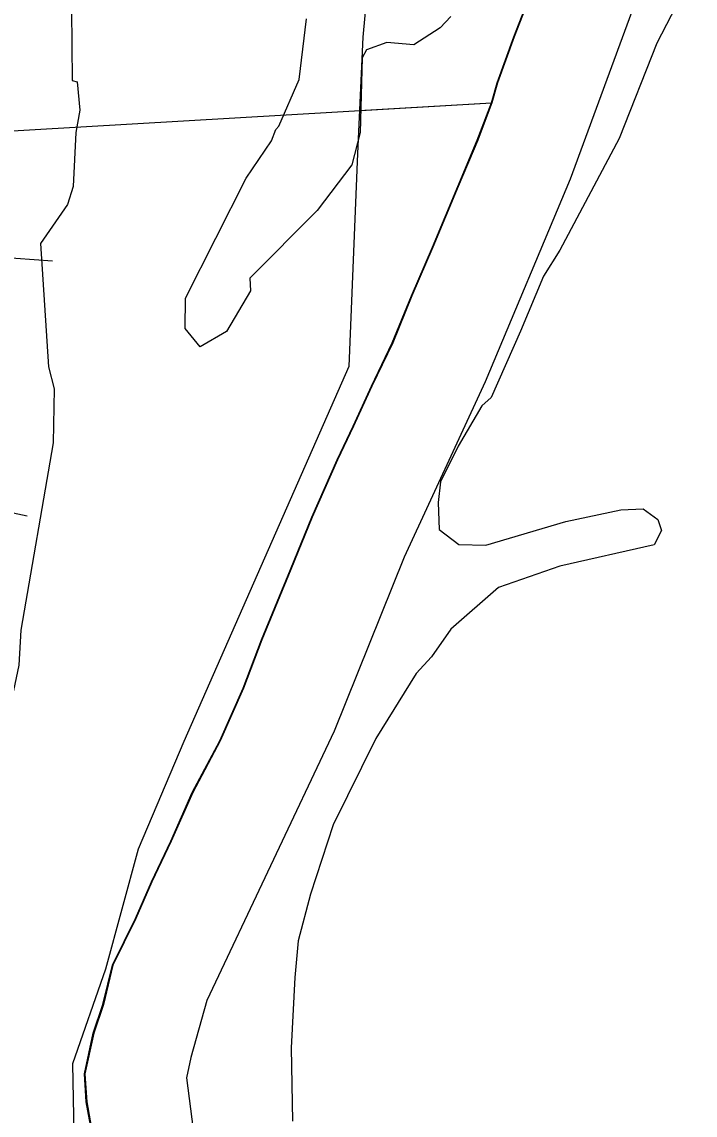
# Model space of a CAD drawing. Extents: x 128.7 to 185.5, y -21.4 to 12.6.
# Drawn here: x 171.552 to 172.221, y -5.344 to -4.257 of the extents above; entities that cross this region are included whole.
import ezdxf

# ---------------------------------------------------------------- set-up
doc = ezdxf.new("R2010")
doc.units = 0
for name, color, linetype in [('tdCoClipBndry', 7, 'Continuous'), ('tdCoCoBndry', 7, 'Continuous'), ('tdCoCorpBndry', 7, 'Continuous'), ('tdCoHydroRiver', 7, 'Continuous'), ('tdCoRRCL', 7, 'Continuous'), ('tdCoSectLine', 7, 'Continuous'), ('tdCoSectLinePart', 7, 'Continuous'), ('tdCoStBndry', 7, 'Continuous'), ('tdCoStBndryPart', 7, 'Continuous'), ('tdCoTwpBndryShd', 7, 'Continuous')]:
    doc.layers.add(name, color=color, linetype=linetype)

msp = doc.modelspace()

# ---------------------------------------------------------------- linework, layer by layer
at = {"layer": 'tdCoClipBndry'}
msp.add_lwpolyline([(172.1642, -4.231), (172.0971, -4.413), (172.0126, -4.6147), (171.9322, -4.7889), (171.8625, -4.962), (171.7362, -5.2298), (171.7203, -5.2864), (171.716, -5.3067), (171.7286, -5.407), (171.7274, -5.5455), (171.7066, -5.6859), (171.6945, -5.7365), (171.6565, -5.8358), (171.6383, -5.9072), (171.625, -6.0298), (171.643, -6.2362), (171.6669, -6.3588), (171.6576, -6.4768), (171.6353, -6.5741), (171.5796, -6.727), (171.517, -6.846), (171.462, -6.9823)], dxfattribs=at)
at = {"layer": 'tdCoCoBndry'}
for p, q in [((172.0553, -4.2368), (172.0415, -4.2717)), ((172.0415, -4.2717), (172.025, -4.3175)), ((172.025, -4.3175), (172.0194, -4.3373)), ((172.0194, -4.3373), (172.0053, -4.3744)), ((172.0053, -4.3744), (171.9859, -4.4203)), ((171.9859, -4.4203), (171.9607, -4.4807)), ((171.9607, -4.4807), (171.9398, -4.5292)), ((171.9398, -4.5292), (171.9208, -4.576)), ((171.9208, -4.576), (171.9001, -4.619)), ((171.9001, -4.619), (171.8819, -4.6589)), ((171.8819, -4.6589), (171.866, -4.6924)), ((171.866, -4.6924), (171.8407, -4.7494)), ((171.8407, -4.7494), (171.8196, -4.8013)), ((171.8196, -4.8013), (171.7907, -4.8712)), ((171.7907, -4.8712), (171.7725, -4.9193)), ((171.7725, -4.9193), (171.7493, -4.9716)), ((171.7493, -4.9716), (171.722, -5.023)), ((171.722, -5.023), (171.7005, -5.0714)), ((171.7005, -5.0714), (171.6814, -5.1119)), ((171.6814, -5.1119), (171.6655, -5.1483)), ((171.6655, -5.1483), (171.6426, -5.1947)), ((171.6426, -5.1947), (171.6332, -5.2337)), ((171.6332, -5.2337), (171.6236, -5.2624)), ((171.6236, -5.2624), (171.6149, -5.3027)), ((171.6149, -5.3027), (171.6166, -5.3305)), ((171.6166, -5.3305), (171.6225, -5.3629))]:
    msp.add_line(p, q, dxfattribs=at)
for points in [[(171.6222, -5.3629), (171.6162, -5.3305), (171.6146, -5.3027), (171.6232, -5.2624), (171.6328, -5.2337), (171.6422, -5.1947), (171.6651, -5.1483), (171.681, -5.1119), (171.7001, -5.0714), (171.7216, -5.023), (171.7489, -4.9716), (171.7721, -4.9193), (171.7904, -4.8712), (171.8192, -4.8013), (171.8403, -4.7494), (171.8656, -4.6924), (171.8815, -4.6589), (171.8997, -4.619), (171.9204, -4.576), (171.9394, -4.5292), (171.9603, -4.4807), (171.9856, -4.4203), (172.0049, -4.3744), (172.019, -4.3373), (172.0247, -4.3175), (172.0411, -4.2717), (172.0549, -4.2368)], [(172.0553, -4.2368), (172.0415, -4.2717), (172.025, -4.3175), (172.0194, -4.3373), (172.0053, -4.3744), (171.9859, -4.4203), (171.9607, -4.4807), (171.9398, -4.5292), (171.9208, -4.576), (171.9001, -4.619), (171.8819, -4.6589), (171.866, -4.6924), (171.8407, -4.7494), (171.8196, -4.8013), (171.7907, -4.8712), (171.7725, -4.9193), (171.7493, -4.9716), (171.722, -5.023), (171.7005, -5.0714), (171.6814, -5.1119), (171.6655, -5.1483), (171.6426, -5.1947), (171.6332, -5.2337), (171.6236, -5.2624), (171.6149, -5.3027), (171.6166, -5.3305), (171.6225, -5.3629)]]:
    msp.add_lwpolyline(points, dxfattribs=at)
at = {"layer": 'tdCoCorpBndry'}
msp.add_lwpolyline([(171.9024, -4.1493), (171.8912, -4.2721), (171.8858, -4.3876), (171.8772, -4.5995), (171.7132, -4.9722), (171.6677, -5.0794), (171.6353, -5.1988), (171.6024, -5.2929), (171.6054, -5.4491), (171.5946, -5.6057), (171.5567, -5.7048), (171.5205, -5.8574), (171.5104, -6.0866), (171.517, -6.1921), (171.5321, -6.321), (171.522, -6.4003), (171.5013, -6.5903), (171.439, -6.7643), (171.3891, -6.8811), (171.3597, -6.9515)], dxfattribs=at)
at = {"layer": 'tdCoHydroRiver'}
for points in [[(172.2214, -4.2039), (172.1833, -4.278), (172.1459, -4.3726), (172.0871, -4.4838), (172.0708, -4.5097), (172.0477, -4.5643), (172.0187, -4.6301), (172.0095, -4.6384), (171.9858, -4.6788), (171.9683, -4.7142), (171.9659, -4.7348), (171.967, -4.7616), (171.9865, -4.7766), (172.0133, -4.7772), (172.0929, -4.7535), (172.1477, -4.7419), (172.1698, -4.7411), (172.1844, -4.7515), (172.188, -4.7625), (172.1807, -4.7769), (172.0868, -4.798), (172.026, -4.8193), (171.9787, -4.8606), (171.9593, -4.8882), (171.9441, -4.9046), (171.9041, -4.9695), (171.8617, -5.0551), (171.8391, -5.1241), (171.8268, -5.1705), (171.8235, -5.207), (171.8199, -5.2768), (171.8212, -5.3498)], [(171.6013, -4.2092), (171.6023, -4.3149), (171.607, -4.3163), (171.6097, -4.3446), (171.6059, -4.3668), (171.6032, -4.4206), (171.5976, -4.4382), (171.5707, -4.4771), (171.5787, -4.5999), (171.5842, -4.6218), (171.5832, -4.6755), (171.551, -4.8615), (171.5492, -4.8963), (171.5438, -4.9217), (171.527, -4.9745), (171.5223, -5.0157), (171.5157, -5.0507), (171.5042, -5.078), (171.4878, -5.1039), (171.4723, -5.1503), (171.4551, -5.2772), (171.4566, -5.2918), (171.4574, -5.347)], [(171.7294, -4.5799), (171.7145, -4.5615), (171.7149, -4.5315), (171.775, -4.4123), (171.8003, -4.375), (171.8046, -4.3638), (171.8077, -4.3605), (171.8279, -4.314), (171.8351, -4.2537)], [(171.9786, -4.2513), (171.968, -4.2627), (171.9418, -4.2795), (171.9149, -4.2774), (171.8947, -4.2845), (171.8903, -4.2926), (171.8884, -4.3669), (171.8802, -4.3988), (171.8457, -4.4443), (171.7788, -4.5116), (171.7793, -4.5242), (171.7556, -4.5646), (171.7294, -4.5799)]]:
    msp.add_lwpolyline(points, dxfattribs=at)
at = {"layer": 'tdCoRRCL'}
for p, q in [((171.5828, -4.4946), (171.5079, -4.4895)), ((171.5573, -4.7481), (171.4839, -4.733))]:
    msp.add_line(p, q, dxfattribs=at)
at = {"layer": 'tdCoSectLine'}
for points in [[(172.019, -4.3373), (172.0247, -4.3175), (172.0411, -4.2717), (172.0549, -4.2368), (172.0711, -4.1945), (172.0999, -4.1305)], [(171.1058, -4.3906), (172.019, -4.3373)], [(171.6222, -5.3629), (171.6162, -5.3305), (171.6146, -5.3027), (171.6232, -5.2624), (171.6328, -5.2337), (171.6422, -5.1947), (171.6651, -5.1483), (171.681, -5.1119), (171.7001, -5.0714), (171.7216, -5.023), (171.7489, -4.9716), (171.7721, -4.9193), (171.7904, -4.8712), (171.8192, -4.8013), (171.8403, -4.7494), (171.8656, -4.6924), (171.8815, -4.6589), (171.8997, -4.619), (171.9204, -4.576), (171.9394, -4.5292), (171.9603, -4.4807), (171.9856, -4.4203), (172.0049, -4.3744), (172.019, -4.3373)]]:
    msp.add_lwpolyline(points, dxfattribs=at)
at = {"layer": 'tdCoSectLinePart'}
for points in [[(172.019, -4.3373), (172.0247, -4.3175), (172.0411, -4.2717), (172.0549, -4.2368), (172.0711, -4.1945), (172.0999, -4.1305)], [(171.6232, -5.2624), (171.6328, -5.2337), (171.6422, -5.1947), (171.6651, -5.1483), (171.681, -5.1119), (171.7001, -5.0714), (171.7216, -5.023), (171.7489, -4.9716), (171.7721, -4.9193), (171.7904, -4.8712), (171.8192, -4.8013), (171.8403, -4.7494), (171.8656, -4.6924), (171.8815, -4.6589), (171.8997, -4.619), (171.9204, -4.576), (171.9394, -4.5292), (171.9603, -4.4807), (171.9856, -4.4203), (172.0049, -4.3744), (172.019, -4.3373)], [(171.8874, -4.345), (172.019, -4.3373)], [(171.6222, -5.3629), (171.6162, -5.3305), (171.6155, -5.3183)]]:
    msp.add_lwpolyline(points, dxfattribs=at)
at = {"layer": 'tdCoStBndry'}
msp.add_lwpolyline([(171.6222, -5.3629), (171.6162, -5.3305), (171.6146, -5.3027), (171.6232, -5.2624), (171.6328, -5.2337), (171.6422, -5.1947), (171.6651, -5.1483), (171.681, -5.1119), (171.7001, -5.0714), (171.7216, -5.023), (171.7489, -4.9716), (171.7721, -4.9193), (171.7904, -4.8712), (171.8192, -4.8013), (171.8403, -4.7494), (171.8656, -4.6924), (171.8815, -4.6589), (171.8997, -4.619), (171.9204, -4.576), (171.9394, -4.5292), (171.9603, -4.4807), (171.9856, -4.4203), (172.0049, -4.3744), (172.019, -4.3373), (172.0247, -4.3175), (172.0411, -4.2717), (172.0549, -4.2368)], dxfattribs=at)
at = {"layer": 'tdCoStBndryPart'}
for points in [[(171.6232, -5.2624), (171.6328, -5.2337), (171.6422, -5.1947), (171.6651, -5.1483), (171.681, -5.1119), (171.7001, -5.0714), (171.7216, -5.023), (171.7489, -4.9716), (171.7721, -4.9193), (171.7904, -4.8712), (171.8192, -4.8013), (171.8403, -4.7494), (171.8656, -4.6924), (171.8815, -4.6589), (171.8997, -4.619), (171.9204, -4.576), (171.9394, -4.5292), (171.9603, -4.4807), (171.9856, -4.4203), (172.0049, -4.3744), (172.019, -4.3373), (172.0247, -4.3175), (172.0411, -4.2717), (172.0549, -4.2368)], [(171.6222, -5.3629), (171.6162, -5.3305), (171.6155, -5.3183)]]:
    msp.add_lwpolyline(points, dxfattribs=at)
at = {"layer": 'tdCoTwpBndryShd'}
msp.add_lwpolyline([(171.6222, -5.3629), (171.6162, -5.3305), (171.6146, -5.3027), (171.6232, -5.2624), (171.6328, -5.2337), (171.6422, -5.1947), (171.6651, -5.1483), (171.681, -5.1119), (171.7001, -5.0714), (171.7216, -5.023), (171.7489, -4.9716), (171.7721, -4.9193), (171.7904, -4.8712), (171.8192, -4.8013), (171.8403, -4.7494), (171.8656, -4.6924), (171.8815, -4.6589), (171.8997, -4.619), (171.9204, -4.576), (171.9394, -4.5292), (171.9603, -4.4807), (171.9856, -4.4203), (172.0049, -4.3744), (172.019, -4.3373), (172.0247, -4.3175), (172.0411, -4.2717), (172.0549, -4.2368)], dxfattribs=at)

doc.saveas('drawing.dxf')
